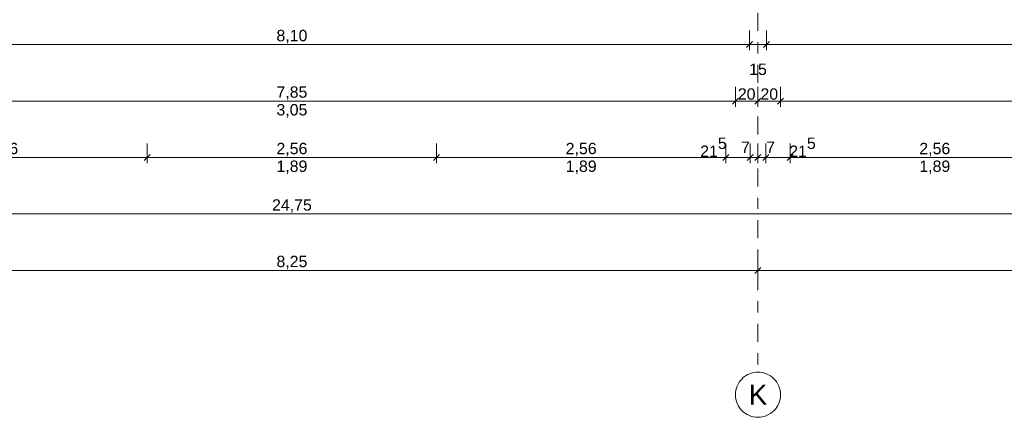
# Model space of a CAD drawing. Header units: metres. Extents: x -180 to 4, y -50 to 6.
# Tile 267 of 656: x -89.46 to -80.74, y -46.57 to -43.05. Entities that reach past the tile are written whole.
import ezdxf

# ---------------------------------------------------------------- set-up
doc = ezdxf.new("R2010")
doc.units = ezdxf.units.M
doc.header["$LTSCALE"] = 0.05
doc.header["$PDMODE"] = 1
doc.header["$PDSIZE"] = -2
doc.linetypes.add('Linienart-53', pattern=[5.291531, 3.175, -1.058062, 0.352704, -0.705764])
doc.layers.get('0').update_dxf_attribs({"lineweight": 25})
doc.layers.add('70 -71 Achsen- 1 Gebäudeachsen', color=7, linetype='Linienart-53', lineweight=18)
doc.layers.add('Keine', color=7, linetype='Continuous', lineweight=9)
doc.layers.add('70 -76 Bemaßung- 2 Allgemein', color=7, linetype='Continuous', lineweight=5, true_color=0x6666cc)
doc.styles.add('Arial', font='arial.ttf')
doc.dimstyles.new('k+k 1_50', dxfattribs={"dimtxt": 0.100689, "dimasz": 0.05302, "dimexe": 0.05, "dimexo": 0.15, "dimgap": 0.01, "dimtad": 1, "dimdec": 3, "dimtxsty": 'Arial', "dimblk": 'VW_SLASH', "dimblk1": 'VW_SLASH', "dimblk2": 'VW_SLASH', "dimcen": 0, "dimdle": 0.05, "dimadec": 3, "dimazin": 0, "dimtfac": 0.75, "dimtdec": 3, "dimtix": 1, "dimtmove": 0, "dimatfit": 0, "dimldrblk": 'VW_SLASH-1', "dimfxl": 0.125, "dimfxlon": 1, "dimfrac": 2, "dimtolj": 1, "dimarcsym": 0})

# ---------------------------------------------------------------- blocks, each defined once
blk = doc.blocks.new('VW_SLASH')
at = {"color": 0, "linetype": 'ByBlock', "lineweight": -2, "transparency": 16777216}
blk.add_line((0.94, 0), (-1, 0), dxfattribs=at)
at = {"color": 0, "lineweight": 20, "transparency": 16777216, "flags": 128}
blk.add_lwpolyline([(0.5, 0.5), (-0.5, -0.5)], dxfattribs=at)
blk = doc.blocks.new('*D9767')
at = {"layer": '70 -76 Bemaßung- 2 Allgemein', "color": 0, "lineweight": -2}
for p, q in [((-91.096, -43.147), (-91.096, -43.322)), ((-82.996, -43.147), (-82.996, -43.322)), ((-83.049, -43.272), (-91.043, -43.272))]:
    blk.add_line(p, q, dxfattribs=at)
at = {"layer": 'Defpoints', "color": 0}
for p in [(-91.096, -30.997), (-82.996, -30.997), (-91.096, -43.272)]:
    blk.add_point(p, dxfattribs=at)
at = {"layer": '70 -76 Bemaßung- 2 Allgemein', "color": 0, "lineweight": -2, "xscale": 0.05302001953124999, "yscale": 0.05302001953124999, "zscale": 0.05302001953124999, "rotation": 180}
blk.add_blockref('VW_SLASH', (-91.096, -43.272), dxfattribs=at)
at = {"layer": '70 -76 Bemaßung- 2 Allgemein', "color": 0, "lineweight": -2, "xscale": 0.05302001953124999, "yscale": 0.05302001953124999, "zscale": 0.05302001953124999}
blk.add_blockref('VW_SLASH', (-82.996, -43.272), dxfattribs=at)
at = {"layer": '70 -76 Bemaßung- 2 Allgemein', "color": 0, "insert": (-87.046, -43.2016), "char_height": 0.10069, "attachment_point": 5, "style": 'Arial'}
blk.add_mtext('\\A1;8,10', dxfattribs=at)
blk = doc.blocks.new('VW_SLASH-1')
at = {"color": 0, "linetype": 'ByBlock', "lineweight": -2, "transparency": 16777216}
blk.add_line((0.94, 0), (-1, 0), dxfattribs=at)
at = {"color": 0, "lineweight": 5, "transparency": 16777216, "flags": 128}
blk.add_lwpolyline([(0.5, 0.5), (-0.5, -0.5)], dxfattribs=at)
blk = doc.blocks.new('*D9768')
at = {"layer": '70 -76 Bemaßung- 2 Allgemein', "color": 0, "lineweight": -2}
for p, q in [((-82.996, -43.147), (-82.996, -43.322)), ((-82.846, -43.147), (-82.846, -43.322)), ((-83.049, -43.272), (-83.102, -43.272)), ((-82.846, -43.272), (-82.996, -43.272)), ((-82.793, -43.272), (-82.74, -43.272))]:
    blk.add_line(p, q, dxfattribs=at)
at = {"layer": 'Defpoints', "color": 0}
for p in [(-82.996, -30.997), (-82.846, -30.997), (-82.996, -43.272)]:
    blk.add_point(p, dxfattribs=at)
at = {"layer": '70 -76 Bemaßung- 2 Allgemein', "color": 0, "lineweight": -2, "xscale": 0.05302001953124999, "yscale": 0.05302001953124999, "zscale": 0.05302001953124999}
blk.add_blockref('VW_SLASH', (-82.996, -43.272), dxfattribs=at)
at = {"layer": '70 -76 Bemaßung- 2 Allgemein', "color": 0, "lineweight": -2, "xscale": 0.05302001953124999, "yscale": 0.05302001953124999, "zscale": 0.05302001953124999, "rotation": 180}
blk.add_blockref('VW_SLASH', (-82.846, -43.272), dxfattribs=at)
at = {"layer": '70 -76 Bemaßung- 2 Allgemein', "color": 0, "insert": (-82.921, -43.4912), "char_height": 0.10069, "attachment_point": 5, "style": 'Arial'}
blk.add_mtext('\\A1;15', dxfattribs=at)
blk = doc.blocks.new('*D9769')
at = {"layer": '70 -76 Bemaßung- 2 Allgemein', "color": 0, "lineweight": -2}
for p, q in [((-82.846, -43.147), (-82.846, -43.322)), ((-74.664, -43.147), (-74.664, -43.322)), ((-74.717, -43.272), (-82.793, -43.272))]:
    blk.add_line(p, q, dxfattribs=at)
at = {"layer": 'Defpoints', "color": 0}
for p in [(-82.846, -30.997), (-74.664, -30.972), (-82.846, -43.272)]:
    blk.add_point(p, dxfattribs=at)
at = {"layer": '70 -76 Bemaßung- 2 Allgemein', "color": 0, "lineweight": -2, "xscale": 0.05302001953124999, "yscale": 0.05302001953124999, "zscale": 0.05302001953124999, "rotation": 180}
blk.add_blockref('VW_SLASH', (-82.846, -43.272), dxfattribs=at)
at = {"layer": '70 -76 Bemaßung- 2 Allgemein', "color": 0, "lineweight": -2, "xscale": 0.05302001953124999, "yscale": 0.05302001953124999, "zscale": 0.05302001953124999}
blk.add_blockref('VW_SLASH', (-74.664, -43.272), dxfattribs=at)
at = {"layer": '70 -76 Bemaßung- 2 Allgemein', "color": 0, "insert": (-78.755, -43.1848), "char_height": 0.100689, "attachment_point": 5, "style": 'Arial'}
blk.add_mtext('\\A1;8,18\\S2^ ;', dxfattribs=at)
blk = doc.blocks.new('Gruppe-9202')
at = {"layer": '70 -76 Bemaßung- 2 Allgemein', "insert": (-87.046, -43.7987), "char_height": 0.10069, "width": 0.455, "attachment_point": 2, "line_spacing_factor": 0.96878, "style": 'Arial'}
blk.add_mtext('3,05', dxfattribs=at)
blk = doc.blocks.new('Gruppe-9278')
at = {"layer": '70 -76 Bemaßung- 2 Allgemein', "insert": (-81.356, -44.2987), "char_height": 0.10069, "width": 0.455, "attachment_point": 2, "line_spacing_factor": 0.96878, "style": 'Arial'}
blk.add_mtext('1,89', dxfattribs=at)
blk = doc.blocks.new('Gruppe-9279')
at = {"layer": '70 -76 Bemaßung- 2 Allgemein', "insert": (-84.486, -44.2987), "char_height": 0.10069, "width": 0.455, "attachment_point": 2, "line_spacing_factor": 0.96878, "style": 'Arial'}
blk.add_mtext('1,89', dxfattribs=at)
blk = doc.blocks.new('Gruppe-9280')
at = {"layer": '70 -76 Bemaßung- 2 Allgemein', "insert": (-87.046, -44.2987), "char_height": 0.10069, "width": 0.455, "attachment_point": 2, "line_spacing_factor": 0.96878, "style": 'Arial'}
blk.add_mtext('1,89', dxfattribs=at)
blk = doc.blocks.new('*D10983')
at = {"layer": '70 -76 Bemaßung- 2 Allgemein', "color": 0, "lineweight": -2}
for p, q in [((-91.171, -45.147), (-91.171, -45.322)), ((-82.921, -45.147), (-82.921, -45.322)), ((-82.974, -45.272), (-91.118, -45.272))]:
    blk.add_line(p, q, dxfattribs=at)
at = {"layer": 'Defpoints', "color": 0}
for p in [(-91.171, -42.294), (-82.921, -42.294), (-91.171, -45.272)]:
    blk.add_point(p, dxfattribs=at)
at = {"layer": '70 -76 Bemaßung- 2 Allgemein', "color": 0, "lineweight": -2, "xscale": 0.05302001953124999, "yscale": 0.05302001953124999, "zscale": 0.05302001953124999, "rotation": 180}
blk.add_blockref('VW_SLASH', (-91.171, -45.272), dxfattribs=at)
at = {"layer": '70 -76 Bemaßung- 2 Allgemein', "color": 0, "lineweight": -2, "xscale": 0.05302001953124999, "yscale": 0.05302001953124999, "zscale": 0.05302001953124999}
blk.add_blockref('VW_SLASH', (-82.921, -45.272), dxfattribs=at)
at = {"layer": '70 -76 Bemaßung- 2 Allgemein', "color": 0, "insert": (-87.046, -45.2016), "char_height": 0.10069, "attachment_point": 5, "style": 'Arial'}
blk.add_mtext('\\A1;8,25', dxfattribs=at)
blk = doc.blocks.new('*D10984')
at = {"layer": '70 -76 Bemaßung- 2 Allgemein', "color": 0, "lineweight": -2}
for p, q in [((-82.921, -45.147), (-82.921, -45.322)), ((-74.671, -45.147), (-74.671, -45.322)), ((-74.724, -45.272), (-82.868, -45.272))]:
    blk.add_line(p, q, dxfattribs=at)
at = {"layer": 'Defpoints', "color": 0}
for p in [(-82.921, -42.294), (-74.671, -42.294), (-82.921, -45.272)]:
    blk.add_point(p, dxfattribs=at)
at = {"layer": '70 -76 Bemaßung- 2 Allgemein', "color": 0, "lineweight": -2, "xscale": 0.05302001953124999, "yscale": 0.05302001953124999, "zscale": 0.05302001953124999, "rotation": 180}
blk.add_blockref('VW_SLASH', (-82.921, -45.272), dxfattribs=at)
at = {"layer": '70 -76 Bemaßung- 2 Allgemein', "color": 0, "lineweight": -2, "xscale": 0.05302001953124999, "yscale": 0.05302001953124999, "zscale": 0.05302001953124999}
blk.add_blockref('VW_SLASH', (-74.671, -45.272), dxfattribs=at)
at = {"layer": '70 -76 Bemaßung- 2 Allgemein', "color": 0, "insert": (-78.796, -45.2016), "char_height": 0.10069, "attachment_point": 5, "style": 'Arial'}
blk.add_mtext('\\A1;8,25', dxfattribs=at)
blk = doc.blocks.new('*D11029')
at = {"layer": '70 -76 Bemaßung- 2 Allgemein', "color": 0, "lineweight": -2}
for p, q in [((-99.421, -44.647), (-99.421, -44.822)), ((-74.671, -44.647), (-74.671, -44.822)), ((-74.724, -44.772), (-99.368, -44.772))]:
    blk.add_line(p, q, dxfattribs=at)
at = {"layer": 'Defpoints', "color": 0}
for p in [(-99.421, -41.794), (-74.671, -41.794), (-99.421, -44.772)]:
    blk.add_point(p, dxfattribs=at)
at = {"layer": '70 -76 Bemaßung- 2 Allgemein', "color": 0, "lineweight": -2, "xscale": 0.05302001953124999, "yscale": 0.05302001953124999, "zscale": 0.05302001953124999, "rotation": 180}
blk.add_blockref('VW_SLASH', (-99.421, -44.772), dxfattribs=at)
at = {"layer": '70 -76 Bemaßung- 2 Allgemein', "color": 0, "lineweight": -2, "xscale": 0.05302001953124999, "yscale": 0.05302001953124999, "zscale": 0.05302001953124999}
blk.add_blockref('VW_SLASH', (-74.671, -44.772), dxfattribs=at)
at = {"layer": '70 -76 Bemaßung- 2 Allgemein', "color": 0, "insert": (-87.046, -44.7016), "char_height": 0.10069, "attachment_point": 5, "style": 'Arial'}
blk.add_mtext('\\A1;24,75', dxfattribs=at)
blk = doc.blocks.new('*D11246')
at = {"layer": '70 -76 Bemaßung- 2 Allgemein', "color": 0, "lineweight": -2}
for p, q in [((-90.886, -44.147), (-90.886, -44.322)), ((-88.326, -44.147), (-88.326, -44.322)), ((-88.379, -44.272), (-90.833, -44.272))]:
    blk.add_line(p, q, dxfattribs=at)
at = {"layer": 'Defpoints', "color": 0}
for p in [(-90.886, -31.297), (-88.326, -31.297), (-90.886, -44.272)]:
    blk.add_point(p, dxfattribs=at)
at = {"layer": '70 -76 Bemaßung- 2 Allgemein', "color": 0, "lineweight": -2, "xscale": 0.05302001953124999, "yscale": 0.05302001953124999, "zscale": 0.05302001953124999}
for p, rotation in [((-90.886, -44.272), 179.9999999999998), ((-88.326, -44.272), 359.9999999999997)]:
    blk.add_blockref('VW_SLASH', p, dxfattribs=dict(at, rotation=rotation))
at = {"layer": '70 -76 Bemaßung- 2 Allgemein', "color": 0, "insert": (-89.606, -44.2016), "char_height": 0.10069, "attachment_point": 5, "style": 'Arial'}
blk.add_mtext('\\A1;2,56', dxfattribs=at)
blk = doc.blocks.new('*D11247')
at = {"layer": '70 -76 Bemaßung- 2 Allgemein', "color": 0, "lineweight": -2}
for p, q in [((-88.326, -44.147), (-88.326, -44.322)), ((-85.766, -44.147), (-85.766, -44.322)), ((-85.819, -44.272), (-88.273, -44.272))]:
    blk.add_line(p, q, dxfattribs=at)
at = {"layer": 'Defpoints', "color": 0}
for p in [(-88.326, -31.297), (-85.766, -31.297), (-88.326, -44.272)]:
    blk.add_point(p, dxfattribs=at)
at = {"layer": '70 -76 Bemaßung- 2 Allgemein', "color": 0, "lineweight": -2, "xscale": 0.05302001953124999, "yscale": 0.05302001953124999, "zscale": 0.05302001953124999, "rotation": 180}
blk.add_blockref('VW_SLASH', (-88.326, -44.272), dxfattribs=at)
at = {"layer": '70 -76 Bemaßung- 2 Allgemein', "color": 0, "lineweight": -2, "xscale": 0.05302001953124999, "yscale": 0.05302001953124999, "zscale": 0.05302001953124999}
blk.add_blockref('VW_SLASH', (-85.766, -44.272), dxfattribs=at)
at = {"layer": '70 -76 Bemaßung- 2 Allgemein', "color": 0, "insert": (-87.046, -44.2016), "char_height": 0.10069, "attachment_point": 5, "style": 'Arial'}
blk.add_mtext('\\A1;2,56', dxfattribs=at)
blk = doc.blocks.new('*D11248')
at = {"layer": '70 -76 Bemaßung- 2 Allgemein', "color": 0, "lineweight": -2}
for p, q in [((-85.766, -44.147), (-85.766, -44.322)), ((-83.206, -44.147), (-83.206, -44.322)), ((-83.259, -44.272), (-85.713, -44.272))]:
    blk.add_line(p, q, dxfattribs=at)
at = {"layer": 'Defpoints', "color": 0}
for p in [(-85.766, -31.297), (-83.206, -31.297), (-85.766, -44.272)]:
    blk.add_point(p, dxfattribs=at)
at = {"layer": '70 -76 Bemaßung- 2 Allgemein', "color": 0, "lineweight": -2, "xscale": 0.05302001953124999, "yscale": 0.05302001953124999, "zscale": 0.05302001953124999, "rotation": 180.0000000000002}
blk.add_blockref('VW_SLASH', (-85.766, -44.272), dxfattribs=at)
at = {"layer": '70 -76 Bemaßung- 2 Allgemein', "color": 0, "lineweight": -2, "xscale": 0.05302001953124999, "yscale": 0.05302001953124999, "zscale": 0.05302001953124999}
blk.add_blockref('VW_SLASH', (-83.206, -44.272), dxfattribs=at)
at = {"layer": '70 -76 Bemaßung- 2 Allgemein', "color": 0, "insert": (-84.486, -44.2016), "char_height": 0.10069, "attachment_point": 5, "style": 'Arial'}
blk.add_mtext('\\A1;2,56', dxfattribs=at)
blk = doc.blocks.new('*D11249')
at = {"layer": '70 -76 Bemaßung- 2 Allgemein', "color": 0, "lineweight": -2}
for p, q in [((-83.206, -44.147), (-83.206, -44.322)), ((-82.991, -44.147), (-82.991, -44.322)), ((-83.259, -44.272), (-83.312, -44.272)), ((-82.991, -44.272), (-83.206, -44.272)), ((-82.938, -44.272), (-82.885, -44.272))]:
    blk.add_line(p, q, dxfattribs=at)
at = {"layer": 'Defpoints', "color": 0}
for p in [(-83.206, -31.297), (-82.991, -31.794), (-83.206, -44.272)]:
    blk.add_point(p, dxfattribs=at)
at = {"layer": '70 -76 Bemaßung- 2 Allgemein', "color": 0, "lineweight": -2, "xscale": 0.05302001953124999, "yscale": 0.05302001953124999, "zscale": 0.05302001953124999}
blk.add_blockref('VW_SLASH', (-83.206, -44.272), dxfattribs=at)
at = {"layer": '70 -76 Bemaßung- 2 Allgemein', "color": 0, "lineweight": -2, "xscale": 0.05302001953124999, "yscale": 0.05302001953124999, "zscale": 0.05302001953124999, "rotation": 180}
blk.add_blockref('VW_SLASH', (-82.991, -44.272), dxfattribs=at)
at = {"layer": '70 -76 Bemaßung- 2 Allgemein', "color": 0, "insert": (-83.315, -44.1811), "char_height": 0.100689, "attachment_point": 5, "style": 'Arial'}
blk.add_mtext('\\A1;21\\S5^ ;', dxfattribs=at)
blk = doc.blocks.new('*D11250')
at = {"layer": '70 -76 Bemaßung- 2 Allgemein', "color": 0, "lineweight": -2}
for p, q in [((-82.991, -44.147), (-82.991, -44.322)), ((-82.921, -44.147), (-82.921, -44.322)), ((-83.044, -44.272), (-83.097, -44.272)), ((-82.921, -44.272), (-82.991, -44.272)), ((-82.868, -44.272), (-82.815, -44.272))]:
    blk.add_line(p, q, dxfattribs=at)
at = {"layer": 'Defpoints', "color": 0}
for p in [(-82.991, -31.794), (-82.921, -41.294), (-82.991, -44.272)]:
    blk.add_point(p, dxfattribs=at)
at = {"layer": '70 -76 Bemaßung- 2 Allgemein', "color": 0, "lineweight": -2, "xscale": 0.05302001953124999, "yscale": 0.05302001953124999, "zscale": 0.05302001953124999}
blk.add_blockref('VW_SLASH', (-82.991, -44.272), dxfattribs=at)
at = {"layer": '70 -76 Bemaßung- 2 Allgemein', "color": 0, "lineweight": -2, "xscale": 0.05302001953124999, "yscale": 0.05302001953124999, "zscale": 0.05302001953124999, "rotation": 180}
blk.add_blockref('VW_SLASH', (-82.921, -44.272), dxfattribs=at)
at = {"layer": '70 -76 Bemaßung- 2 Allgemein', "color": 0, "insert": (-83.032, -44.1811), "char_height": 0.10069, "attachment_point": 5, "style": 'Arial'}
blk.add_mtext('\\A1;7', dxfattribs=at)
blk = doc.blocks.new('*D11251')
at = {"layer": '70 -76 Bemaßung- 2 Allgemein', "color": 0, "lineweight": -2}
for p, q in [((-82.921, -44.147), (-82.921, -44.322)), ((-82.851, -44.147), (-82.851, -44.322)), ((-82.974, -44.272), (-83.027, -44.272)), ((-82.851, -44.272), (-82.921, -44.272)), ((-82.798, -44.272), (-82.745, -44.272))]:
    blk.add_line(p, q, dxfattribs=at)
at = {"layer": 'Defpoints', "color": 0}
for p in [(-82.851, -31.794), (-82.921, -41.294), (-82.921, -44.272)]:
    blk.add_point(p, dxfattribs=at)
at = {"layer": '70 -76 Bemaßung- 2 Allgemein', "color": 0, "lineweight": -2, "xscale": 0.05302001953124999, "yscale": 0.05302001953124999, "zscale": 0.05302001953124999}
blk.add_blockref('VW_SLASH', (-82.921, -44.272), dxfattribs=at)
at = {"layer": '70 -76 Bemaßung- 2 Allgemein', "color": 0, "lineweight": -2, "xscale": 0.05302001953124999, "yscale": 0.05302001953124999, "zscale": 0.05302001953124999, "rotation": 180}
blk.add_blockref('VW_SLASH', (-82.851, -44.272), dxfattribs=at)
at = {"layer": '70 -76 Bemaßung- 2 Allgemein', "color": 0, "insert": (-82.8097, -44.1811), "char_height": 0.10069, "attachment_point": 5, "style": 'Arial'}
blk.add_mtext('\\A1;7', dxfattribs=at)
blk = doc.blocks.new('*D11252')
at = {"layer": '70 -76 Bemaßung- 2 Allgemein', "color": 0, "lineweight": -2}
for p, q in [((-82.851, -44.147), (-82.851, -44.322)), ((-82.636, -44.147), (-82.636, -44.322)), ((-82.904, -44.272), (-82.957, -44.272)), ((-82.636, -44.272), (-82.851, -44.272)), ((-82.583, -44.272), (-82.53, -44.272))]:
    blk.add_line(p, q, dxfattribs=at)
at = {"layer": 'Defpoints', "color": 0}
for p in [(-82.636, -31.297), (-82.851, -31.794), (-82.851, -44.272)]:
    blk.add_point(p, dxfattribs=at)
at = {"layer": '70 -76 Bemaßung- 2 Allgemein', "color": 0, "lineweight": -2, "xscale": 0.05302001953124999, "yscale": 0.05302001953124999, "zscale": 0.05302001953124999}
blk.add_blockref('VW_SLASH', (-82.851, -44.272), dxfattribs=at)
at = {"layer": '70 -76 Bemaßung- 2 Allgemein', "color": 0, "lineweight": -2, "xscale": 0.05302001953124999, "yscale": 0.05302001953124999, "zscale": 0.05302001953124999, "rotation": 180}
blk.add_blockref('VW_SLASH', (-82.636, -44.272), dxfattribs=at)
at = {"layer": '70 -76 Bemaßung- 2 Allgemein', "color": 0, "insert": (-82.527, -44.1811), "char_height": 0.100689, "attachment_point": 5, "style": 'Arial'}
blk.add_mtext('\\A1;21\\S5^ ;', dxfattribs=at)
blk = doc.blocks.new('*D11253')
at = {"layer": '70 -76 Bemaßung- 2 Allgemein', "color": 0, "lineweight": -2}
for p, q in [((-82.636, -44.147), (-82.636, -44.322)), ((-80.076, -44.147), (-80.076, -44.322)), ((-80.129, -44.272), (-82.583, -44.272))]:
    blk.add_line(p, q, dxfattribs=at)
at = {"layer": 'Defpoints', "color": 0}
for p in [(-82.636, -31.297), (-80.076, -31.297), (-82.636, -44.272)]:
    blk.add_point(p, dxfattribs=at)
at = {"layer": '70 -76 Bemaßung- 2 Allgemein', "color": 0, "lineweight": -2, "xscale": 0.05302001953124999, "yscale": 0.05302001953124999, "zscale": 0.05302001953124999, "rotation": 180}
blk.add_blockref('VW_SLASH', (-82.636, -44.272), dxfattribs=at)
at = {"layer": '70 -76 Bemaßung- 2 Allgemein', "color": 0, "lineweight": -2, "xscale": 0.05302001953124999, "yscale": 0.05302001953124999, "zscale": 0.05302001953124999}
blk.add_blockref('VW_SLASH', (-80.076, -44.272), dxfattribs=at)
at = {"layer": '70 -76 Bemaßung- 2 Allgemein', "color": 0, "insert": (-81.356, -44.2016), "char_height": 0.10069, "attachment_point": 5, "style": 'Arial'}
blk.add_mtext('\\A1;2,56', dxfattribs=at)
blk = doc.blocks.new('*D11479')
at = {"layer": '70 -76 Bemaßung- 2 Allgemein', "color": 0, "lineweight": -2}
for p, q in [((-90.971, -43.647), (-90.971, -43.822)), ((-83.121, -43.647), (-83.121, -43.822)), ((-83.174, -43.772), (-90.918, -43.772))]:
    blk.add_line(p, q, dxfattribs=at)
at = {"layer": 'Defpoints', "color": 0}
for p in [(-90.971, -30.997), (-83.121, -30.997), (-90.971, -43.772)]:
    blk.add_point(p, dxfattribs=at)
at = {"layer": '70 -76 Bemaßung- 2 Allgemein', "color": 0, "lineweight": -2, "xscale": 0.05302001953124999, "yscale": 0.05302001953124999, "zscale": 0.05302001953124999, "rotation": 180}
blk.add_blockref('VW_SLASH', (-90.971, -43.772), dxfattribs=at)
at = {"layer": '70 -76 Bemaßung- 2 Allgemein', "color": 0, "lineweight": -2, "xscale": 0.05302001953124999, "yscale": 0.05302001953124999, "zscale": 0.05302001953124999}
blk.add_blockref('VW_SLASH', (-83.121, -43.772), dxfattribs=at)
at = {"layer": '70 -76 Bemaßung- 2 Allgemein', "color": 0, "insert": (-87.046, -43.7016), "char_height": 0.10069, "attachment_point": 5, "style": 'Arial'}
blk.add_mtext('\\A1;7,85', dxfattribs=at)
blk = doc.blocks.new('*D11480')
at = {"layer": '70 -76 Bemaßung- 2 Allgemein', "color": 0, "lineweight": -2}
for p, q in [((-83.121, -43.647), (-83.121, -43.822)), ((-82.921, -43.647), (-82.921, -43.822)), ((-82.974, -43.772), (-83.068, -43.772))]:
    blk.add_line(p, q, dxfattribs=at)
at = {"layer": 'Defpoints', "color": 0}
for p in [(-83.121, -30.997), (-82.921, -40.794), (-83.121, -43.772)]:
    blk.add_point(p, dxfattribs=at)
at = {"layer": '70 -76 Bemaßung- 2 Allgemein', "color": 0, "lineweight": -2, "xscale": 0.05302001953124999, "yscale": 0.05302001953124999, "zscale": 0.05302001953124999, "rotation": 180}
blk.add_blockref('VW_SLASH', (-83.121, -43.772), dxfattribs=at)
at = {"layer": '70 -76 Bemaßung- 2 Allgemein', "color": 0, "lineweight": -2, "xscale": 0.05302001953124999, "yscale": 0.05302001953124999, "zscale": 0.05302001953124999}
blk.add_blockref('VW_SLASH', (-82.921, -43.772), dxfattribs=at)
at = {"layer": '70 -76 Bemaßung- 2 Allgemein', "color": 0, "insert": (-83.021, -43.7106), "char_height": 0.10069, "attachment_point": 5, "style": 'Arial'}
blk.add_mtext('\\A1;20', dxfattribs=at)
blk = doc.blocks.new('*D11481')
at = {"layer": '70 -76 Bemaßung- 2 Allgemein', "color": 0, "lineweight": -2}
for p, q in [((-82.921, -43.647), (-82.921, -43.822)), ((-82.721, -43.647), (-82.721, -43.822)), ((-82.774, -43.772), (-82.868, -43.772))]:
    blk.add_line(p, q, dxfattribs=at)
at = {"layer": 'Defpoints', "color": 0}
for p in [(-82.721, -30.997), (-82.921, -40.794), (-82.921, -43.772)]:
    blk.add_point(p, dxfattribs=at)
at = {"layer": '70 -76 Bemaßung- 2 Allgemein', "color": 0, "lineweight": -2, "xscale": 0.05302001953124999, "yscale": 0.05302001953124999, "zscale": 0.05302001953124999, "rotation": 180}
blk.add_blockref('VW_SLASH', (-82.921, -43.772), dxfattribs=at)
at = {"layer": '70 -76 Bemaßung- 2 Allgemein', "color": 0, "lineweight": -2, "xscale": 0.05302001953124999, "yscale": 0.05302001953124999, "zscale": 0.05302001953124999}
blk.add_blockref('VW_SLASH', (-82.721, -43.772), dxfattribs=at)
at = {"layer": '70 -76 Bemaßung- 2 Allgemein', "color": 0, "insert": (-82.821, -43.7106), "char_height": 0.10069, "attachment_point": 5, "style": 'Arial'}
blk.add_mtext('\\A1;20', dxfattribs=at)
blk = doc.blocks.new('*D11482')
at = {"layer": '70 -76 Bemaßung- 2 Allgemein', "color": 0, "lineweight": -2}
for p, q in [((-82.721, -43.647), (-82.721, -43.822)), ((-74.871, -43.647), (-74.871, -43.822)), ((-74.924, -43.772), (-82.668, -43.772))]:
    blk.add_line(p, q, dxfattribs=at)
at = {"layer": 'Defpoints', "color": 0}
for p in [(-82.721, -30.997), (-74.871, -30.997), (-82.721, -43.772)]:
    blk.add_point(p, dxfattribs=at)
at = {"layer": '70 -76 Bemaßung- 2 Allgemein', "color": 0, "lineweight": -2, "xscale": 0.05302001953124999, "yscale": 0.05302001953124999, "zscale": 0.05302001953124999, "rotation": 180}
blk.add_blockref('VW_SLASH', (-82.721, -43.772), dxfattribs=at)
at = {"layer": '70 -76 Bemaßung- 2 Allgemein', "color": 0, "lineweight": -2, "xscale": 0.05302001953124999, "yscale": 0.05302001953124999, "zscale": 0.05302001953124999}
blk.add_blockref('VW_SLASH', (-74.871, -43.772), dxfattribs=at)
at = {"layer": '70 -76 Bemaßung- 2 Allgemein', "color": 0, "insert": (-78.796, -43.7016), "char_height": 0.10069, "attachment_point": 5, "style": 'Arial'}
blk.add_mtext('\\A1;7,85', dxfattribs=at)
blk = doc.blocks.new('_Achsen (3D)')
at = {"layer": '70 -71 Achsen- 1 Gebäudeachsen', "transparency": 33554687}
blk.add_line((-82.921, 3.8), (-82.921, -46.172), dxfattribs=at)
at = {"color": 255, "transparency": 33554687}
blk.add_wipeout([(-82.921, -46.172), (-82.9014, -46.173), (-82.882, -46.1759), (-82.8629, -46.1807), (-82.8445, -46.1873), (-82.8267, -46.1957), (-82.8099, -46.2057), (-82.7941, -46.2174), (-82.7796, -46.2306), (-82.7664, -46.2452), (-82.7547, -46.2609), (-82.7446, -46.2778), (-82.7362, -46.2955), (-82.7296, -46.314), (-82.7248, -46.333), (-82.722, -46.3524), (-82.721, -46.372), (-82.722, -46.3916), (-82.7248, -46.4111), (-82.7296, -46.4301), (-82.7362, -46.4486), (-82.7446, -46.4663), (-82.7547, -46.4832), (-82.7664, -46.4989), (-82.7796, -46.5135), (-82.7941, -46.5266), (-82.8099, -46.5383), (-82.8267, -46.5484), (-82.8445, -46.5568), (-82.8629, -46.5634), (-82.882, -46.5682), (-82.9014, -46.5711), (-82.921, -46.572), (-82.9406, -46.5711), (-82.96, -46.5682), (-82.9791, -46.5634), (-82.9975, -46.5568), (-83.0153, -46.5484), (-83.0321, -46.5383), (-83.0479, -46.5266), (-83.0624, -46.5135), (-83.0756, -46.4989), (-83.0873, -46.4832), (-83.0974, -46.4663), (-83.1058, -46.4486), (-83.1124, -46.4301), (-83.1172, -46.4111), (-83.12, -46.3916), (-83.121, -46.372), (-83.12, -46.3524), (-83.1172, -46.333), (-83.1124, -46.314), (-83.1058, -46.2955), (-83.0974, -46.2778), (-83.0873, -46.2609), (-83.0756, -46.2452), (-83.0624, -46.2306), (-83.0479, -46.2174), (-83.0321, -46.2057), (-83.0153, -46.1957), (-82.9975, -46.1873), (-82.9791, -46.1807), (-82.96, -46.1759), (-82.9406, -46.173)], dxfattribs=at).dxf.layer = 'Keine'
at = {"layer": 'Keine', "transparency": 33554687, "flags": 128}
blk.add_lwpolyline([(-82.921, -46.172), (-82.9014, -46.173), (-82.882, -46.1759), (-82.8629, -46.1807), (-82.8445, -46.1873), (-82.8267, -46.1957), (-82.8099, -46.2057), (-82.7941, -46.2174), (-82.7796, -46.2306), (-82.7664, -46.2452), (-82.7547, -46.2609), (-82.7446, -46.2778), (-82.7362, -46.2955), (-82.7296, -46.314), (-82.7248, -46.333), (-82.722, -46.3524), (-82.721, -46.372), (-82.722, -46.3916), (-82.7248, -46.4111), (-82.7296, -46.4301), (-82.7362, -46.4486), (-82.7446, -46.4663), (-82.7547, -46.4832), (-82.7664, -46.4989), (-82.7796, -46.5135), (-82.7941, -46.5266), (-82.8099, -46.5383), (-82.8267, -46.5484), (-82.8445, -46.5568), (-82.8629, -46.5634), (-82.882, -46.5682), (-82.9014, -46.5711), (-82.921, -46.572), (-82.9406, -46.5711), (-82.96, -46.5682), (-82.9791, -46.5634), (-82.9975, -46.5568), (-83.0153, -46.5484), (-83.0321, -46.5383), (-83.0479, -46.5266), (-83.0624, -46.5135), (-83.0756, -46.4989), (-83.0873, -46.4832), (-83.0974, -46.4663), (-83.1058, -46.4486), (-83.1124, -46.4301), (-83.1172, -46.4111), (-83.12, -46.3916), (-83.121, -46.372), (-83.12, -46.3524), (-83.1172, -46.333), (-83.1124, -46.314), (-83.1058, -46.2955), (-83.0974, -46.2778), (-83.0873, -46.2609), (-83.0756, -46.2452), (-83.0624, -46.2306), (-83.0479, -46.2174), (-83.0321, -46.2057), (-83.0153, -46.1957), (-82.9975, -46.1873), (-82.9791, -46.1807), (-82.96, -46.1759), (-82.9406, -46.173)], close=True, dxfattribs=at)
at = {"layer": 'Keine', "transparency": 33554687, "insert": (-82.921, -46.372), "char_height": 0.1762, "attachment_point": 5, "line_spacing_factor": 0.970891, "style": 'Arial'}
blk.add_mtext('K', dxfattribs=at)
blk = doc.blocks.new('Gruppe-9034')
at = {"layer": '70 -76 Bemaßung- 2 Allgemein'}
for p1, p2, text, override, picture, middle in [((-82.996, -30.997), (-91.096, -30.997), '8,10', {"dimtxt": 0.100689, "dimgap": 0.01, "dimpost": '<>', "dimtxsty": 'Arial', "dimtmove": 2}, '*D9767', (-87.046, -43.2016)), ((-82.846, -30.997), (-82.996, -30.997), '15', {"dimtxt": 0.100689, "dimgap": 0.01, "dimpost": '<>', "dimtxsty": 'Arial', "dimtix": 0, "dimtmove": 2}, '*D9768', (-82.921, -43.4912))]:
    dim = blk.add_aligned_dim(p1=p1, p2=p2, distance=12.275, text=text, dimstyle='k+k 1_50', override=override, dxfattribs=at)
    dim.commit()
    dim.dimension.update_dxf_attribs({"geometry": picture, "text_midpoint": middle})
dim = blk.add_linear_dim(base=(-82.846, -43.272), p1=(-74.664, -30.972), p2=(-82.846, -30.997), text='8,18\\S2^ ;', dimstyle='k+k 1_50', override={"dimtxt": 0.100689, "dimgap": 0.01, "dimpost": '<>', "dimtxsty": 'Arial', "dimtmove": 2}, dxfattribs=at)
dim.commit()
dim.dimension.update_dxf_attribs({"geometry": '*D9769', "text_midpoint": (-78.755, -43.1848)})
blk = doc.blocks.new('Gruppe-9719')
at = {"layer": '70 -76 Bemaßung- 2 Allgemein'}
for p1, p2, picture, middle in [((-82.92099996, -42.29404198), (-91.17099996, -42.29404198), '*D10983', (-87.04599996, -45.20157844)), ((-74.67099996, -42.29404198), (-82.92099996, -42.29404198), '*D10984', (-78.79599996, -45.20157844))]:
    dim = blk.add_aligned_dim(p1=p1, p2=p2, distance=2.978, text='8,25', dimstyle='k+k 1_50', override={"dimtxt": 0.100689, "dimgap": 0.01, "dimdec": 8, "dimpost": '<>', "dimtxsty": 'Arial', "dimtmove": 2}, dxfattribs=at)
    dim.commit()
    dim.dimension.update_dxf_attribs({"geometry": picture, "text_midpoint": middle})
blk = doc.blocks.new('Gruppe-9723')
at = {"layer": '70 -76 Bemaßung- 2 Allgemein'}
dim = blk.add_aligned_dim(p1=(-74.67099996, -41.79404198), p2=(-99.42099996, -41.79404198), distance=2.978, text='24,75', dimstyle='k+k 1_50', override={"dimtxt": 0.100689, "dimgap": 0.01, "dimdec": 8, "dimpost": '<>', "dimtxsty": 'Arial', "dimtmove": 2}, dxfattribs=at)
dim.commit()
dim.dimension.update_dxf_attribs({"geometry": '*D11029', "text_midpoint": (-87.04599996, -44.70157844)})
blk = doc.blocks.new('Gruppe-9727')
at = {"layer": '70 -76 Bemaßung- 2 Allgemein'}
for p1, p2, picture, middle in [((-88.32599996, -31.29704198), (-90.88599996, -31.29704198), '*D11246', (-89.60599996, -44.20157844)), ((-85.76599996, -31.29704198), (-88.32599996, -31.29704198), '*D11247', (-87.04599996, -44.20157844)), ((-83.20599996, -31.29704198), (-85.76599996, -31.29704198), '*D11248', (-84.48599996, -44.20157844)), ((-80.07599996, -31.29704198), (-82.63599996, -31.29704198), '*D11253', (-81.35599996, -44.20157844))]:
    dim = blk.add_aligned_dim(p1=p1, p2=p2, distance=12.975, text='2,56', dimstyle='k+k 1_50', override={"dimtxt": 0.100689, "dimgap": 0.01, "dimdec": 8, "dimpost": '<>', "dimtxsty": 'Arial', "dimtmove": 2}, dxfattribs=at)
    dim.commit()
    dim.dimension.update_dxf_attribs({"geometry": picture, "text_midpoint": middle})
for base, p1, p2, text, picture, middle in [((-83.20599996, -44.27204198), (-82.99099996, -31.79404198), (-83.20599996, -31.29704198), '21\\S5^ ;', '*D11249', (-83.3149673, -44.18107948)), ((-82.85099996, -44.27204198), (-82.63599996, -31.29704198), (-82.85099996, -31.79404198), '21\\S5^ ;', '*D11252', (-82.52703263, -44.18107948)), ((-82.99099996, -44.27204198), (-82.92099996, -41.29404198), (-82.99099996, -31.79404198), '7', '*D11250', (-83.032, -44.18107948)), ((-82.92099996, -44.27204198), (-82.85099996, -31.79404198), (-82.92099996, -41.29404198), '7', '*D11251', (-82.80965071, -44.18107948))]:
    dim = blk.add_linear_dim(base=base, p1=p1, p2=p2, text=text, dimstyle='k+k 1_50', override={"dimtxt": 0.100689, "dimgap": 0.01, "dimdec": 8, "dimpost": '<>', "dimtxsty": 'Arial', "dimtix": 0, "dimtmove": 2}, dxfattribs=at)
    dim.commit()
    dim.dimension.update_dxf_attribs({"geometry": picture, "text_midpoint": middle, "dimtype": 160})
blk = doc.blocks.new('Gruppe-9731')
at = {"layer": '70 -76 Bemaßung- 2 Allgemein'}
for p1, p2, picture, middle in [((-83.12099996, -30.99704198), (-90.97099996, -30.99704198), '*D11479', (-87.04599996, -43.70157844)), ((-74.87099996, -30.99704198), (-82.72099996, -30.99704198), '*D11482', (-78.79599996, -43.70157844))]:
    dim = blk.add_aligned_dim(p1=p1, p2=p2, distance=12.775, text='7,85', dimstyle='k+k 1_50', override={"dimtxt": 0.100689, "dimgap": 0.01, "dimdec": 8, "dimpost": '<>', "dimtxsty": 'Arial', "dimtmove": 2}, dxfattribs=at)
    dim.commit()
    dim.dimension.update_dxf_attribs({"geometry": picture, "text_midpoint": middle})
for base, p1, p2, picture, middle in [((-83.12099996, -43.77204198), (-82.92099996, -40.79404198), (-83.12099996, -30.99704198), '*D11480', (-83.02099996, -43.71064042)), ((-82.92099996, -43.77204198), (-82.72099996, -30.99704198), (-82.92099996, -40.79404198), '*D11481', (-82.82099996, -43.71064042))]:
    dim = blk.add_linear_dim(base=base, p1=p1, p2=p2, text='20', dimstyle='k+k 1_50', override={"dimtxt": 0.100689, "dimgap": 0.01, "dimdec": 8, "dimpost": '<>', "dimtxsty": 'Arial', "dimtmove": 2}, dxfattribs=at)
    dim.commit()
    dim.dimension.update_dxf_attribs({"geometry": picture, "text_midpoint": middle})
blk = doc.blocks.new('_OG3_2D Bemaßung_ Beschriftung (2D)')
at = {"layer": '70 -76 Bemaßung- 2 Allgemein'}
for name in ['Gruppe-9731', 'Gruppe-9727', 'Gruppe-9723', 'Gruppe-9034', 'Gruppe-9719']:
    blk.add_blockref(name, (0, 0), dxfattribs=at)
at = {"layer": '70 -76 Bemaßung- 2 Allgemein', "color": 7}
for name in ['Gruppe-9202', 'Gruppe-9280', 'Gruppe-9279', 'Gruppe-9278']:
    blk.add_blockref(name, (0, 0), dxfattribs=at)

msp = doc.modelspace()

# ---------------------------------------------------------------- block references
at = {"layer": 'Keine', "color": 1}
msp.add_blockref('_OG3_2D Bemaßung_ Beschriftung (2D)', (0, 0), dxfattribs=at)

# ---------------------------------------------------------------- next in the draw order: block references
msp.add_blockref('_Achsen (3D)', (0, 0), dxfattribs=at)

doc.saveas('drawing.dxf')
